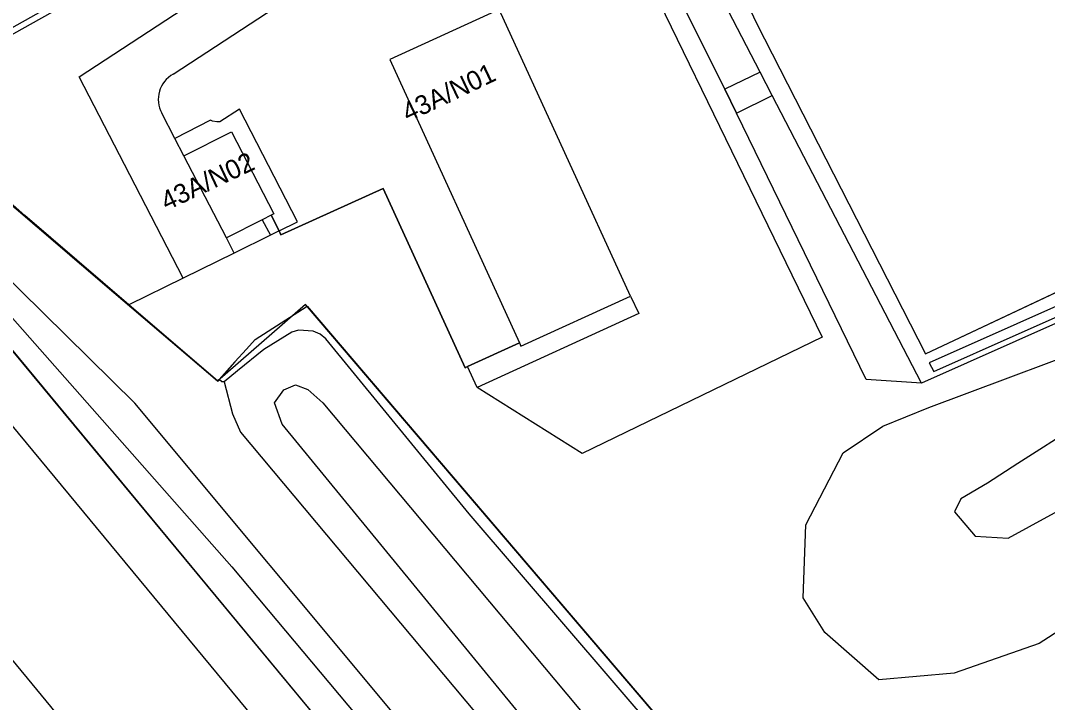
# Model space of a CAD drawing. Extents: x 157321 to 158827, y 386650 to 388532.
# Drawn here: x 157426.2 to 157480, y 387527 to 387562.7 of the extents above; entities that cross this region are included whole.
import ezdxf

# ---------------------------------------------------------------- set-up
doc = ezdxf.new("R2010")
doc.units = 0
for name, color, linetype in [('IMGEO_Dek', 7, 'Continuous'), ('IMGEO_Geluidsscherm', 7, 'Continuous'), ('IMGEO_Grasland_overig', 7, 'Continuous'), ('IMGEO_Groenvoorziening', 7, 'Continuous'), ('IMGEO_Haag', 7, 'Continuous'), ('IMGEO_Hek', 7, 'Continuous'), ('IMGEO_Meer_plas_ven_vijver', 7, 'Continuous'), ('IMGEO_Muur', 7, 'Continuous'), ('IMGEO_Pand', 7, 'Continuous'), ('IMGEO_Pand_nummerreeks', 7, 'Continuous'), ('IMGEO_Rijbaan_lokaal_open', 7, 'Continuous'), ('IMGEO_Spoor', 7, 'Continuous'), ('IMGEO_Spoorbaan_halfverhard', 7, 'Continuous'), ('IMGEO_Voetpad_open', 7, 'Continuous'), ('IMGEO_Waterloop', 7, 'Continuous')]:
    doc.layers.add(name, color=color, linetype=linetype)

msp = doc.modelspace()

# ---------------------------------------------------------------- linework, layer by layer
at = {"layer": 'IMGEO_Dek'}
msp.add_lwpolyline([(157463.092, 387559.076), (157463.702, 387557.826), (157465.573, 387558.748), (157464.941, 387559.968)], close=True, dxfattribs=at)
at = {"layer": 'IMGEO_Geluidsscherm'}
msp.add_lwpolyline([(157415.929, 387557.315), (157425.299, 387545.998), (157482.487, 387476.867)], dxfattribs=at)
at = {"layer": 'IMGEO_Grasland_overig'}
for points in [[(157420.115, 387558.795), (157422.278, 387556.137), (157426.43, 387552.461), (157431.889, 387547.783)], [(158118.38, 386712.071), (158096.993, 386738.866), (158047.33, 386798.833), (157996.107, 386860.188), (157951.797, 386913.771), (157861.897, 387021.979), (157796.633, 387101.231), (157746.598, 387161.798), (157682.888, 387239.101), (157624.888, 387309.155), (157593.061, 387348.178), (157583.647, 387359.861), (157556.841, 387392.276), (157497.657, 387463.56), (157461.467, 387507.547), (157432.187, 387542.644), (157421.955, 387552.709), (157419.487, 387555.301), (157418.932, 387554.849), (157437.279, 387534.06), (157449.562, 387519.43), (157475.314, 387488.447), (157486.059, 387475.384)], [(157431.889, 387547.783), (157436.538, 387543.798), (157436.612, 387543.88)], [(157436.612, 387543.88), (157437.435, 387544.795), (157438.04, 387545.467), (157438.495, 387545.973), (157440.971, 387547.568), (157441.215, 387547.725), (157476.381, 387506.491), (157477.627, 387505.031)], [(157581.378, 387381.106), (157503.88, 387473.398), (157482.287, 387498.843), (157449.701, 387536.843), (157442.194, 387546.006), (157441.903, 387546.246), (157441.541, 387546.406), (157440.756, 387546.465), (157440.409, 387546.351), (157438.952, 387545.443), (157437.565, 387544.323), (157436.867, 387543.753)], [(157436.867, 387543.753), (157436.751, 387543.763), (157436.612, 387543.88)], [(157436.867, 387543.753), (157437.308, 387542.077), (157437.72, 387541.121), (157450.612, 387525.728), (157472.211, 387499.437), (157493.829, 387473.484), (157521.957, 387439.689), (157542.93, 387414.951), (157572.69, 387378.488), (157623.838, 387316.657), (157655.205, 387278.319), (157677.296, 387251.894), (157695.306, 387230.058), (157707.9, 387214.963), (157722.926, 387196.42), (157743.703, 387171.28), (157757.999, 387153.802), (157775.496, 387132.855), (157786.688, 387119.266), (157803.439, 387099.178), (157815.719, 387084)]]:
    msp.add_lwpolyline(points, dxfattribs=at)
at = {"layer": 'IMGEO_Groenvoorziening'}
for points in [[(157459.432, 387574.995), (157458.953, 387574.71), (157464.773, 387562.506), (157473.594, 387545.224), (157492.088, 387553.929)], [(157454.897, 387573.424), (157468.179, 387546.099), (157455.611, 387539.998), (157450.114, 387543.452)], [(157449.612, 387544.553), (157449.484, 387544.495), (157445.197, 387553.877), (157439.845, 387551.46), (157439.747, 387551.657)], [(157434.731, 387549.184), (157431.889, 387547.783)], [(157485.651, 387549.15), (157473.392, 387543.678)], [(157471.363, 387541.434), (157473.779, 387542.409), (157484.223, 387546.315), (157489.773, 387546.441), (157494.796, 387545.799), (157497.253, 387542.79), (157498.482, 387540.036), (157497.762, 387537.494), (157496.109, 387535.29), (157492.086, 387532.86), (157487.25, 387533.533), (157485.4, 387533.28), (157483.129, 387532.355), (157479.555, 387530.043), (157475.098, 387528.487), (157471.146, 387528.151), (157468.329, 387530.631), (157467.194, 387532.439), (157467.338, 387536.265), (157469.287, 387540.036), (157471.363, 387541.434)]]:
    msp.add_lwpolyline(points, dxfattribs=at)
at = {"layer": 'IMGEO_Haag'}
msp.add_lwpolyline([(157499.911, 387556.787), (157487.408, 387550.802), (157473.794, 387544.746), (157474.033, 387544.301), (157478.351, 387546.22), (157483.814, 387548.647), (157487.965, 387550.492), (157500.519, 387556.434)], dxfattribs=at)
at = {"layer": 'IMGEO_Hek'}
for points in [[(157459.432, 387574.995), (157458.953, 387574.71), (157464.773, 387562.506)], [(157464.773, 387562.506), (157473.594, 387545.224)], [(157524.529, 387449.979), (157520.286, 387454.962), (157513.956, 387462.38), (157507.599, 387469.915), (157500.495, 387478.172), (157494.637, 387485.058), (157481.256, 387500.77), (157471.008, 387512.799), (157441.135, 387547.797), (157436.521, 387543.782), (157430.627, 387548.82), (157424.871, 387553.742), (157422.682, 387554.977), (157419.535, 387558.788)], [(157473.594, 387545.224), (157499.149, 387557.253), (157498.521, 387559.147)], [(157426.43, 387552.461), (157422.278, 387556.137)], [(157439.747, 387551.657), (157439.845, 387551.46), (157445.197, 387553.877), (157449.484, 387544.495), (157449.612, 387544.553)], [(157431.889, 387547.783), (157426.43, 387552.461)], [(157439.335, 387552.481), (157439.747, 387551.657)], [(157437.435, 387544.795), (157436.538, 387543.798), (157431.889, 387547.783)], [(157438.04, 387545.467), (157438.495, 387545.973), (157441.215, 387547.725), (157476.381, 387506.491)], [(157449.612, 387544.553), (157452.333, 387545.796)], [(157438.04, 387545.467), (157437.435, 387544.795)]]:
    msp.add_lwpolyline(points, dxfattribs=at)
at = {"layer": 'IMGEO_Meer_plas_ven_vijver'}
for points in [[(157473.392, 387543.678), (157470.495, 387543.879), (157463.702, 387557.826), (157463.092, 387559.076), (157457.38, 387570.552), (157456.654, 387572.01), (157458.246, 387572.872)], [(157473.392, 387543.678), (157465.573, 387558.748), (157464.941, 387559.968), (157458.246, 387572.872)], [(157491.994, 387543.706), (157489.987, 387543.442), (157487.981, 387543.178), (157485.974, 387542.913), (157483.967, 387542.649), (157481.961, 387541.725), (157479.769, 387540.325), (157478.436, 387539.474), (157476.841, 387538.455), (157475.439, 387537.631), (157475.123, 387536.945), (157476.205, 387535.677), (157477.921, 387535.571), (157480.165, 387536.786), (157481.93, 387537.741), (157484.337, 387538.054), (157486.744, 387538.366), (157488.984, 387538.265), (157491.224, 387538.164), (157493.209, 387538.767), (157494.212, 387540.14), (157493.895, 387541.619), (157492.997, 387542.913), (157491.994, 387543.706)]]:
    msp.add_lwpolyline(points, dxfattribs=at)
at = {"layer": 'IMGEO_Muur'}
for points in [[(157459.097, 387579.703), (157441.648, 387570.849), (157420.115, 387558.795)], [(157419.925, 387559.029), (157441.48, 387571.141)]]:
    msp.add_lwpolyline(points, dxfattribs=at)
at = {"layer": 'IMGEO_Pand'}
for points in [[(157451.273, 387563.255), (157445.544, 387560.633), (157452.333, 387545.796)], [(157458.143, 387548.24), (157451.273, 387563.255)], [(157434.768, 387555.6), (157437.262, 387556.849), (157439.472, 387552.551), (157439.335, 387552.481)], [(157436.999, 387551.29), (157434.768, 387555.6)], [(157438.868, 387552.243), (157436.999, 387551.29)], [(157439.335, 387552.481), (157438.868, 387552.243)], [(157452.333, 387545.796), (157452.414, 387545.619), (157458.143, 387548.24)]]:
    msp.add_lwpolyline(points, dxfattribs=at)
at = {"layer": 'IMGEO_Rijbaan_lokaal_open'}
for points in [[(157434.731, 387549.184), (157431.648, 387555.145), (157429.276, 387559.732), (157458.882, 387579.113), (157459.1, 387579.229), (157459.289, 387579.324)], [(157434.202, 387559.877), (157448.47, 387569.217)], [(157434.292, 387556.505), (157433.601, 387557.819)], [(157434.768, 387555.6), (157434.292, 387556.505)], [(157437.4, 387550.497), (157436.999, 387551.29)], [(157437.4, 387550.497), (157434.731, 387549.184)]]:
    msp.add_lwpolyline(points, dxfattribs=at)
msp.add_arc((157434.947, 387558.543), 1.528, 119.1728, 208.2683, dxfattribs=at)
at = {"layer": 'IMGEO_Spoor'}
for points in [[(157408.215, 387562.677), (157414.058, 387555.61), (157571.705, 387364.958), (157581.654, 387352.629), (157671.587, 387243.978), (157730.397, 387172.631), (157983.728, 386866.099), (158139.862, 386676.991)], [(157401.123, 387559.034), (157406.951, 387551.975), (157427.778, 387526.747), (157695.038, 387203.363), (157741.502, 387147.282), (157786.431, 387092.716), (157971.277, 386869.295), (158068.29, 386751.606), (158134.424, 386671.616)]]:
    msp.add_lwpolyline(points, dxfattribs=at)
at = {"layer": 'IMGEO_Spoorbaan_halfverhard'}
msp.add_lwpolyline([(157486.059, 387475.384), (157484.628, 387474.184), (157465.975, 387496.899), (157418.275, 387554.423), (157416.342, 387556.778), (157410.618, 387563.756), (157410.526, 387563.868)], dxfattribs=at)
at = {"layer": 'IMGEO_Voetpad_open'}
for points in [[(157465.573, 387558.748), (157464.941, 387559.968), (157463.092, 387559.076), (157463.702, 387557.826), (157465.573, 387558.748)], [(157439.747, 387551.657), (157440.715, 387552.135), (157437.678, 387558.031), (157436.637, 387557.369), (157436.488, 387557.372), (157436.265, 387557.415), (157436.148, 387557.459), (157434.292, 387556.505)], [(157438.868, 387552.243), (157439.294, 387551.434)], [(157439.747, 387551.657), (157439.335, 387552.481)], [(157439.294, 387551.434), (157437.4, 387550.497)], [(157439.747, 387551.657), (157439.294, 387551.434)], [(157458.143, 387548.24), (157458.58, 387547.328), (157450.114, 387543.452)], [(157452.333, 387545.796), (157449.612, 387544.553)], [(157450.114, 387543.452), (157449.612, 387544.553)]]:
    msp.add_lwpolyline(points, dxfattribs=at)
at = {"layer": 'IMGEO_Waterloop'}
for points in [[(157439.901, 387541.542), (157439.507, 387542.655), (157440, 387543.332), (157440.604, 387543.59), (157441.251, 387543.351), (157442.045, 387542.651), (157455.353, 387526.745), (157484.156, 387491.769), (157514.112, 387454.819), (157531.631, 387434.104), (157554.086, 387406.464), (157577.288, 387379.121), (157590.443, 387363.191)], [(157958.664, 386913.28), (157897.14, 386987.418), (157800.364, 387104.346), (157718.269, 387204.493), (157665.968, 387268.122), (157603.757, 387343.057), (157595.038, 387353.812), (157569.621, 387384.62), (157544.833, 387414.91), (157513.198, 387452.572), (157480.328, 387492.278), (157439.901, 387541.542)]]:
    msp.add_lwpolyline(points, dxfattribs=at)

# ---------------------------------------------------------------- texts
at = {"layer": 'IMGEO_Pand_nummerreeks'}
for s, rotation, p in [('43A/N01', 25.3763, (157446.49, 387557.348)), ('43A/N02', 25.1987, (157433.854, 387552.705))]:
    msp.add_text(s, height=1, rotation=rotation, dxfattribs=at).set_placement(p)

doc.saveas('drawing.dxf')
